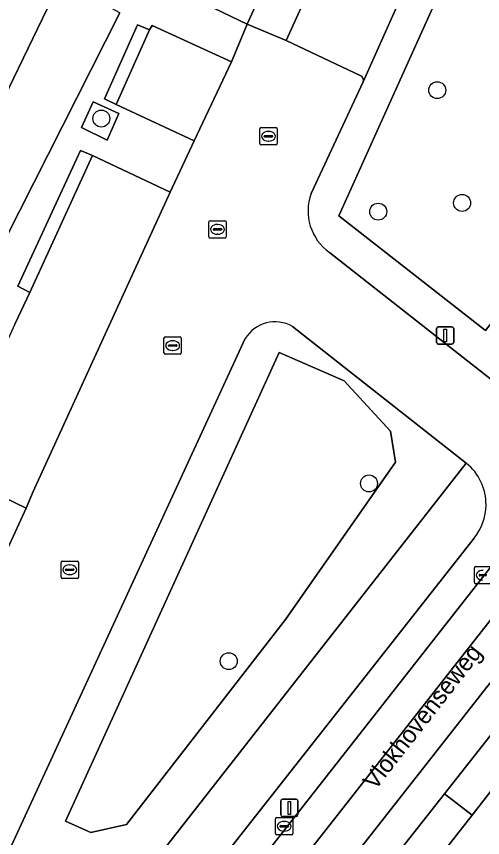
# Model space of a CAD drawing. Extents: x 161354 to 162026, y 386504 to 387460.
# Drawn here: x 161728.61 to 161755.51, y 387103.62 to 387151.02 of the extents above; entities that cross this region are included whole.
import ezdxf

# ---------------------------------------------------------------- set-up
doc = ezdxf.new("R2010")
doc.units = 0
for name, color, linetype in [('IMGEO_Boom', 7, 'Continuous'), ('IMGEO_Erf', 7, 'Continuous'), ('IMGEO_Groenvoorziening', 7, 'Continuous'), ('IMGEO_Kolk', 7, 'Continuous'), ('IMGEO_Lichtmast', 7, 'Continuous'), ('IMGEO_Openbare_ruimte_label', 7, 'Continuous'), ('IMGEO_Pand', 7, 'Continuous'), ('IMGEO_Parkeervlak_open', 7, 'Continuous'), ('IMGEO_Rijbaan_lokaal_gesloten', 7, 'Continuous'), ('IMGEO_Rijbaan_lokaal_open', 7, 'Continuous'), ('IMGEO_Rioolput', 7, 'Continuous'), ('IMGEO_Voetpad_open', 7, 'Continuous')]:
    doc.layers.add(name, color=color, linetype=linetype)

msp = doc.modelspace()

# ---------------------------------------------------------------- linework, layer by layer
at = {"layer": 'IMGEO_Boom'}
for centre in [(161752.898, 387146.767), (161733.509, 387145.125), (161754.329, 387140.256), (161749.492, 387139.755), (161748.959, 387124.065), (161740.861, 387113.805)]:
    msp.add_circle(centre, 0.489, dxfattribs=at)
at = {"layer": 'IMGEO_Erf'}
msp.add_lwpolyline([(161734.577, 387151.232), (161724.018, 387156.941), (161723.347, 387155.542), (161730.65, 387152.038), (161728.195, 387146.921), (161726.093, 387142.54), (161724.968, 387140.195), (161725.335, 387140.019), (161724.425, 387138.122), (161722.363, 387133.823), (161720.266, 387129.452), (161719.844, 387128.573), (161719.456, 387128.759), (161717.802, 387125.311), (161715.715, 387120.96), (161713.64, 387116.635), (161717.219, 387114.936), (161720.797, 387122.792), (161727.954, 387138.147)], close=True, dxfattribs=at)
at = {"layer": 'IMGEO_Groenvoorziening'}
for points in [[(161780.709, 387170.81), (161776.684, 387171.017), (161775.113, 387165.32), (161774.157, 387162.039), (161772.152, 387156.917), (161769.698, 387151.996), (161766.955, 387147.542), (161766.735, 387147.208), (161763.483, 387142.852), (161755.69, 387132.886), (161747.211, 387139.512), (161761.76, 387171.784), (161759.629, 387171.893), (161748.619, 387147.247), (161745.626, 387140.8)], [(161748.619, 387147.247), (161759.629, 387171.893)], [(161753.155, 387169.437), (161744.169, 387149.635), (161748.484, 387147.603)], [(161735.746, 387153.559), (161741.924, 387150.577), (161745.758, 387159.045)], [(161746.686, 387137.402), (161757.795, 387128.658)], [(161754.575, 387125.244), (161744.547, 387133.122)], [(161741.812, 387132.423), (161718.9, 387082.743), (161718.998, 387082.525), (161719.123, 387082.287), (161719.261, 387082.023), (161719.475, 387081.835), (161719.863, 387081.722), (161720.265, 387081.76), (161720.566, 387081.91), (161720.779, 387082.098), (161720.967, 387082.324), (161721.108, 387082.503), (161754.575, 387125.244)], [(161754.575, 387125.244), (161721.108, 387082.503), (161720.967, 387082.324), (161720.779, 387082.098), (161720.566, 387081.91), (161720.265, 387081.76), (161719.863, 387081.722), (161719.475, 387081.835), (161719.261, 387082.023), (161719.123, 387082.287), (161718.998, 387082.525), (161718.9, 387082.743), (161712.649, 387069.189)], [(161740.841, 387102.878), (161755.019, 387120.91)]]:
    msp.add_lwpolyline(points, dxfattribs=at)
for points in [[(161776.684, 387171.017), (161761.76, 387171.784), (161747.211, 387139.512), (161755.69, 387132.886), (161763.483, 387142.852), (161766.735, 387147.208), (161766.955, 387147.542), (161769.698, 387151.996), (161772.152, 387156.917), (161774.157, 387162.039), (161775.113, 387165.32)], [(161736.296, 387150.242), (161735.592, 387150.542), (161733.69, 387146.262), (161734.374, 387145.938)], [(161733.85, 387143.889), (161734.511, 387145.415), (161733.047, 387146.087), (161732.359, 387144.613)], [(161732.991, 387142.991), (161732.304, 387143.283), (161728.696, 387135.449), (161729.391, 387135.096)], [(161744.13, 387116.217), (161734.966, 387104.367), (161732.906, 387103.919), (161731.438, 387104.561), (161743.772, 387131.62), (161747.533, 387129.979), (161750.19, 387127.083), (161750.489, 387125.292)], [(161732.906, 387103.919), (161734.966, 387104.367), (161744.13, 387116.217), (161750.489, 387125.292), (161750.19, 387127.083), (161747.533, 387129.979), (161743.772, 387131.62), (161731.438, 387104.561)]]:
    msp.add_lwpolyline(points, close=True, dxfattribs=at)
for centre, radius, start, end in [((161748.333, 387147.342), 0.302, 341.6362, 59.8986), ((161748.324, 387139.777), 2.885, 159.2349, 235.4155), ((161743.532, 387131.392), 2.005, 59.6006, 149.0725), ((161752.608, 387122.841), 3.105, 359.5124, 50.6943), ((161752.551, 387122.888), 3.163, 321.2921, 358.6741)]:
    msp.add_arc(centre, radius, start, end, dxfattribs=at)
at = {"layer": 'IMGEO_Kolk'}
for p, q in [((161742.728, 387144.606), (161743.58, 387144.606)), ((161742.653, 387143.68), (161742.653, 387144.532)), ((161742.955, 387144.149), (161743.353, 387144.149)), ((161743.141, 387144.386), (161743.166, 387144.386)), ((161743.654, 387144.532), (161743.654, 387143.68)), ((161742.912, 387144.1), (161742.912, 387144.112)), ((161743.35, 387144.063), (161742.952, 387144.063)), ((161743.164, 387143.826), (161743.139, 387143.826)), ((161743.396, 387144.112), (161743.396, 387144.1)), ((161743.58, 387143.606), (161742.728, 387143.606)), ((161737.125, 387131.597), (161737.125, 387132.449)), ((161737.2, 387132.523), (161738.052, 387132.523)), ((161737.613, 387132.303), (161737.638, 387132.303)), ((161738.126, 387132.449), (161738.126, 387131.597)), ((161737.384, 387132.017), (161737.384, 387132.029)), ((161737.822, 387131.98), (161737.424, 387131.98)), ((161737.427, 387132.066), (161737.825, 387132.066)), ((161737.868, 387132.029), (161737.868, 387132.017)), ((161738.052, 387131.523), (161737.2, 387131.523)), ((161737.636, 387131.743), (161737.611, 387131.743)), ((161731.185, 387118.656), (161731.185, 387119.508)), ((161731.26, 387119.582), (161732.112, 387119.582)), ((161732.186, 387119.508), (161732.186, 387118.656)), ((161731.444, 387119.076), (161731.444, 387119.088)), ((161731.882, 387119.039), (161731.484, 387119.039)), ((161731.487, 387119.125), (161731.885, 387119.125)), ((161731.673, 387119.362), (161731.698, 387119.362)), ((161731.928, 387119.088), (161731.928, 387119.076)), ((161755.051, 387118.342), (161755.051, 387119.194)), ((161755.126, 387119.268), (161755.978, 387119.268)), ((161732.112, 387118.582), (161731.26, 387118.582)), ((161731.696, 387118.802), (161731.671, 387118.802)), ((161755.31, 387118.762), (161755.31, 387118.774)), ((161755.748, 387118.725), (161755.35, 387118.725)), ((161755.353, 387118.811), (161755.751, 387118.811)), ((161755.978, 387118.268), (161755.126, 387118.268)), ((161743.636, 387104.774), (161744.488, 387104.774)), ((161743.561, 387103.848), (161743.561, 387104.7)), ((161743.863, 387104.317), (161744.261, 387104.317)), ((161744.049, 387104.554), (161744.074, 387104.554)), ((161744.562, 387104.7), (161744.562, 387103.848)), ((161743.82, 387104.268), (161743.82, 387104.28)), ((161744.258, 387104.231), (161743.86, 387104.231)), ((161744.072, 387103.994), (161744.047, 387103.994)), ((161744.304, 387104.28), (161744.304, 387104.268)), ((161744.488, 387103.774), (161743.636, 387103.774))]:
    msp.add_line(p, q, dxfattribs=at)
for points in [[(161742.728, 387144.606), (161743.58, 387144.606)], [(161742.653, 387143.68), (161742.653, 387144.532)], [(161743.654, 387144.532), (161743.654, 387143.68)], [(161743.58, 387143.606), (161742.728, 387143.606)], [(161737.125, 387131.597), (161737.125, 387132.449)], [(161737.2, 387132.523), (161738.052, 387132.523)], [(161738.126, 387132.449), (161738.126, 387131.597)], [(161738.052, 387131.523), (161737.2, 387131.523)], [(161731.185, 387118.656), (161731.185, 387119.508)], [(161731.26, 387119.582), (161732.112, 387119.582)], [(161732.186, 387119.508), (161732.186, 387118.656)], [(161755.051, 387118.342), (161755.051, 387119.194)], [(161755.126, 387119.268), (161755.978, 387119.268)], [(161732.112, 387118.582), (161731.26, 387118.582)], [(161755.978, 387118.268), (161755.126, 387118.268)], [(161743.636, 387104.774), (161744.488, 387104.774)], [(161743.561, 387103.848), (161743.561, 387104.7)], [(161744.562, 387104.7), (161744.562, 387103.848)], [(161744.488, 387103.774), (161743.636, 387103.774)]]:
    msp.add_lwpolyline(points, dxfattribs=at)
for centre, radius, start, end in [((161742.73, 387144.53), 0.0765, 91.552, 178.448), ((161742.73, 387144.53), 0.0765, 91.552, 178.448), ((161743.578, 387144.53), 0.0765, 1.552, 88.448), ((161743.578, 387144.53), 0.0765, 1.552, 88.448), ((161742.952, 387144.109), 0.0403, 85.8775, 175.7526), ((161743.357, 387144.111), 0.0386, 1.7309, 96.639), ((161742.73, 387143.682), 0.0765, 181.552, 268.448), ((161742.73, 387143.682), 0.0765, 181.552, 268.448), ((161742.949, 387144.099), 0.0366, 178.938, 274.7102), ((161743.353, 387144.106), 0.043, 264.8664, 352.4533), ((161743.578, 387143.682), 0.0765, 271.552, 358.448), ((161743.578, 387143.682), 0.0765, 271.552, 358.448), ((161737.202, 387132.447), 0.0765, 91.552, 178.448), ((161737.202, 387132.447), 0.0765, 91.552, 178.448), ((161738.05, 387132.447), 0.0765, 1.552, 88.448), ((161738.05, 387132.447), 0.0765, 1.552, 88.448), ((161737.424, 387132.026), 0.0403, 85.8775, 175.7526), ((161737.421, 387132.016), 0.0366, 178.938, 274.7102), ((161737.825, 387132.023), 0.043, 264.8664, 352.4533), ((161737.829, 387132.028), 0.0386, 1.7309, 96.639), ((161737.202, 387131.599), 0.0765, 181.552, 268.448), ((161737.202, 387131.599), 0.0765, 181.552, 268.448), ((161738.05, 387131.599), 0.0765, 271.552, 358.448), ((161738.05, 387131.599), 0.0765, 271.552, 358.448), ((161731.262, 387119.506), 0.0765, 91.552, 178.448), ((161731.262, 387119.506), 0.0765, 91.552, 178.448), ((161732.11, 387119.506), 0.0765, 1.552, 88.448), ((161732.11, 387119.506), 0.0765, 1.552, 88.448), ((161731.484, 387119.085), 0.0403, 85.8775, 175.7526), ((161731.481, 387119.075), 0.0366, 178.938, 274.7102), ((161731.885, 387119.082), 0.043, 264.8664, 352.4533), ((161731.889, 387119.087), 0.0386, 1.7309, 96.639), ((161755.128, 387119.192), 0.0765, 91.552, 178.448), ((161755.128, 387119.192), 0.0765, 91.552, 178.448), ((161731.262, 387118.658), 0.0765, 181.552, 268.448), ((161731.262, 387118.658), 0.0765, 181.552, 268.448), ((161732.11, 387118.658), 0.0765, 271.552, 358.448), ((161732.11, 387118.658), 0.0765, 271.552, 358.448), ((161755.35, 387118.771), 0.0403, 85.8775, 175.7526), ((161755.347, 387118.761), 0.0366, 178.938, 274.7102), ((161755.128, 387118.344), 0.0765, 181.552, 268.448), ((161755.128, 387118.344), 0.0765, 181.552, 268.448), ((161743.638, 387104.698), 0.0765, 91.552, 178.448), ((161743.638, 387104.698), 0.0765, 91.552, 178.448), ((161744.486, 387104.698), 0.0765, 1.552, 88.448), ((161744.486, 387104.698), 0.0765, 1.552, 88.448), ((161743.86, 387104.277), 0.0403, 85.8775, 175.7526), ((161744.265, 387104.279), 0.0386, 1.7309, 96.639), ((161743.638, 387103.85), 0.0765, 181.552, 268.448), ((161743.638, 387103.85), 0.0765, 181.552, 268.448), ((161743.857, 387104.267), 0.0366, 178.938, 274.7102), ((161744.261, 387104.274), 0.043, 264.8664, 352.4533), ((161744.486, 387103.85), 0.0765, 271.552, 358.448), ((161744.486, 387103.85), 0.0765, 271.552, 358.448)]:
    msp.add_arc(centre, radius, start, end, dxfattribs=at)
for centre, major_axis, ratio, start_param, end_param in [((161743.14, 387144.106), (-0.387, 0.002), 0.722429, 4.712389, 7.853982), ((161743.165, 387144.106), (-0.39, 0.002), 0.717154, 1.570796, 4.712389), ((161737.612, 387132.023), (-0.387, 0.002), 0.722429, 4.712389, 7.853982), ((161737.637, 387132.023), (-0.39, 0.002), 0.717154, 1.570796, 4.712389), ((161731.672, 387119.082), (-0.387, 0.002), 0.722429, 4.712389, 7.853982), ((161731.697, 387119.082), (-0.39, 0.002), 0.717154, 1.570796, 4.712389), ((161755.538, 387118.768), (-0.387, 0.002), 0.722429, 4.712389, 7.853982), ((161744.048, 387104.274), (-0.387, 0.002), 0.722429, 4.712389, 7.853982), ((161744.073, 387104.274), (-0.39, 0.002), 0.717154, 1.570796, 4.712389)]:
    msp.add_ellipse(centre, major_axis=major_axis, ratio=ratio, start_param=start_param, end_param=end_param, dxfattribs=at)
at = {"layer": 'IMGEO_Lichtmast'}
for p, q in [((161752.856, 387132.205), (161752.856, 387133.005)), ((161752.856, 387133.005), (161752.856, 387132.205)), ((161752.956, 387133.105), (161753.746, 387133.105)), ((161753.746, 387133.105), (161752.956, 387133.105)), ((161753.846, 387133.005), (161753.846, 387132.205)), ((161753.846, 387132.205), (161753.846, 387133.005)), ((161753.746, 387132.105), (161752.956, 387132.105)), ((161752.956, 387132.105), (161753.746, 387132.105)), ((161743.867, 387104.936), (161743.867, 387105.736)), ((161743.867, 387105.736), (161743.867, 387104.936)), ((161743.967, 387105.836), (161744.757, 387105.836)), ((161744.757, 387105.836), (161743.967, 387105.836)), ((161744.857, 387105.736), (161744.857, 387104.936)), ((161744.857, 387104.936), (161744.857, 387105.736)), ((161744.757, 387104.836), (161743.967, 387104.836)), ((161743.967, 387104.836), (161744.757, 387104.836))]:
    msp.add_line(p, q, dxfattribs=at)
for points in [[(161753.276, 387132.98), (161753.426, 387132.98), (161753.426, 387132.23), (161753.276, 387132.23), (161753.276, 387132.98)], [(161744.287, 387105.711), (161744.437, 387105.711), (161744.437, 387104.961), (161744.287, 387104.961), (161744.287, 387105.711)]]:
    msp.add_lwpolyline(points, dxfattribs=at)
for centre, start, end in [((161752.956, 387133.005), 90, 180), ((161752.956, 387133.005), 90, 180), ((161753.746, 387133.005), 0, 90), ((161753.746, 387133.005), 360, 90), ((161752.956, 387132.205), 180, 270), ((161752.956, 387132.205), 180, 270), ((161753.746, 387132.205), 270, 0), ((161753.746, 387132.205), 270, 0), ((161743.967, 387105.736), 90, 180), ((161743.967, 387105.736), 90, 180), ((161744.757, 387105.736), 0, 90), ((161744.757, 387105.736), 360, 90), ((161743.967, 387104.936), 180, 270), ((161743.967, 387104.936), 180, 270), ((161744.757, 387104.936), 270, 0), ((161744.757, 387104.936), 270, 0)]:
    msp.add_arc(centre, 0.1, start, end, dxfattribs=at)
at = {"layer": 'IMGEO_Pand'}
msp.add_lwpolyline([(161728.195, 387146.921), (161730.65, 387152.038), (161723.347, 387155.542), (161724.018, 387156.941), (161719.837, 387158.946), (161718.129, 387155.386), (161717.388, 387155.742), (161715.973, 387152.793)], close=True, dxfattribs=at)
at = {"layer": 'IMGEO_Parkeervlak_open'}
for points in [[(161736.296, 387150.242), (161734.374, 387145.938), (161738.877, 387143.847), (161741.028, 387148.403), (161736.44, 387150.507)], [(161732.991, 387142.991), (161729.391, 387135.096), (161728.522, 387133.267), (161724.663, 387124.806), (161729.166, 387122.629), (161729.577, 387123.603), (161737.478, 387140.871)], [(161760.046, 387111.508), (161761.285, 387113.098), (161761.604, 387113.507), (161760.004, 387114.654), (161753.319, 387106.142), (161754.914, 387104.923)]]:
    msp.add_lwpolyline(points, close=True, dxfattribs=at)
at = {"layer": 'IMGEO_Rijbaan_lokaal_gesloten'}
for points in [[(161773.404, 387135.036), (161767.667, 387127.477), (161745.507, 387099.246), (161746.988, 387098.093), (161750.525, 387102.605), (161753.319, 387106.142), (161760.004, 387114.654), (161763.882, 387119.584), (161767.096, 387123.636), (161770.919, 387128.626), (161772.736, 387131.008), (161774.436, 387133.253), (161777.15, 387136.978), (161778.254, 387138.53)], [(161770.203, 387137.573), (161765.777, 387131.733), (161742.29, 387101.785), (161743.755, 387100.6), (161767.153, 387130.425), (161771.79, 387136.62)]]:
    msp.add_lwpolyline(points, dxfattribs=at)
at = {"layer": 'IMGEO_Rijbaan_lokaal_open'}
for points in [[(161748.484, 387147.603), (161744.169, 387149.635), (161741.924, 387150.577), (161741.028, 387148.403), (161738.877, 387143.847), (161737.478, 387140.871), (161729.577, 387123.603), (161729.166, 387122.629), (161727.458, 387118.934), (161724.287, 387112.046), (161723.004, 387109.212), (161716.771, 387095.536), (161714.48, 387090.555), (161705.158, 387070.109), (161700.571, 387072.13), (161700.193, 387071.25), (161699.458, 387071.537), (161698.908, 387070.338)], [(161745.626, 387140.8), (161748.619, 387147.247)], [(161757.795, 387128.658), (161746.686, 387137.402)], [(161771.79, 387136.62), (161767.153, 387130.425), (161743.755, 387100.6), (161745.507, 387099.246), (161767.667, 387127.477)], [(161744.547, 387133.122), (161754.575, 387125.244)], [(161712.649, 387069.189), (161718.9, 387082.743), (161741.812, 387132.423)]]:
    msp.add_lwpolyline(points, dxfattribs=at)
msp.add_lwpolyline([(161754.914, 387104.923), (161753.319, 387106.142), (161750.525, 387102.605), (161752.07, 387101.276)], close=True, dxfattribs=at)
for centre, radius, start, end in [((161748.333, 387147.342), 0.302, 341.6362, 59.8986), ((161748.324, 387139.777), 2.885, 159.2349, 235.4155), ((161743.532, 387131.392), 2.005, 59.6006, 149.0725), ((161752.608, 387122.841), 3.105, 359.5124, 50.6943)]:
    msp.add_arc(centre, radius, start, end, dxfattribs=at)
at = {"layer": 'IMGEO_Rioolput'}
for p, q in [((161739.718, 387138.307), (161739.718, 387139.159)), ((161739.793, 387139.233), (161740.645, 387139.233)), ((161740.206, 387139.013), (161740.231, 387139.013)), ((161740.719, 387139.159), (161740.719, 387138.307)), ((161739.977, 387138.727), (161739.977, 387138.739)), ((161740.415, 387138.69), (161740.017, 387138.69)), ((161740.02, 387138.776), (161740.418, 387138.776)), ((161740.229, 387138.453), (161740.204, 387138.453)), ((161740.461, 387138.739), (161740.461, 387138.727)), ((161740.645, 387138.233), (161739.793, 387138.233))]:
    msp.add_line(p, q, dxfattribs=at)
for points in [[(161739.718, 387138.307), (161739.718, 387139.159)], [(161739.793, 387139.233), (161740.645, 387139.233)], [(161740.719, 387139.159), (161740.719, 387138.307)], [(161740.645, 387138.233), (161739.793, 387138.233)]]:
    msp.add_lwpolyline(points, dxfattribs=at)
for centre, radius, start, end in [((161739.795, 387139.157), 0.0765, 91.552, 178.448), ((161739.795, 387139.157), 0.0765, 91.552, 178.448), ((161740.643, 387139.157), 0.0765, 1.552, 88.448), ((161740.643, 387139.157), 0.0765, 1.552, 88.448), ((161740.017, 387138.736), 0.0403, 85.8775, 175.7526), ((161740.014, 387138.726), 0.0366, 178.938, 274.7102), ((161740.418, 387138.733), 0.043, 264.8664, 352.4533), ((161740.422, 387138.738), 0.0386, 1.7309, 96.639), ((161739.795, 387138.309), 0.0765, 181.552, 268.448), ((161739.795, 387138.309), 0.0765, 181.552, 268.448), ((161740.643, 387138.309), 0.0765, 271.552, 358.448), ((161740.643, 387138.309), 0.0765, 271.552, 358.448)]:
    msp.add_arc(centre, radius, start, end, dxfattribs=at)
for centre, major_axis, ratio, start_param, end_param in [((161740.205, 387138.733), (-0.387, 0.002), 0.722429, 4.712389, 7.853982), ((161740.23, 387138.733), (-0.39, 0.002), 0.717154, 1.570796, 4.712389)]:
    msp.add_ellipse(centre, major_axis=major_axis, ratio=ratio, start_param=start_param, end_param=end_param, dxfattribs=at)
at = {"layer": 'IMGEO_Voetpad_open'}
for points in [[(161750.844, 387170.123), (161746.552, 387160.73), (161745.758, 387159.045), (161741.924, 387150.577), (161744.169, 387149.635), (161753.155, 387169.437)], [(161728.522, 387133.267), (161729.391, 387135.096), (161728.696, 387135.449), (161732.304, 387143.283), (161732.991, 387142.991), (161737.478, 387140.871), (161738.877, 387143.847), (161734.374, 387145.938), (161733.69, 387146.262), (161735.592, 387150.542), (161736.296, 387150.242), (161736.44, 387150.507), (161741.028, 387148.403), (161741.924, 387150.577), (161735.746, 387153.559)], [(161734.577, 387151.232), (161727.954, 387138.147), (161720.797, 387122.792), (161717.219, 387114.936), (161716.712, 387113.822), (161685.869, 387046.107), (161681.882, 387036.937), (161680.176, 387036.531), (161678.254, 387037.458), (161677.377, 387035.564), (161679.3, 387034.662), (161680.921, 387033.887), (161681.861, 387033.438)], [(161755.019, 387120.91), (161740.841, 387102.878), (161742.29, 387101.785), (161765.777, 387131.733), (161770.203, 387137.573)], [(161727.458, 387118.934), (161729.166, 387122.629), (161724.663, 387124.806)], [(161760.046, 387111.508), (161754.914, 387104.923), (161752.07, 387101.276), (161751.676, 387100.779), (161752.852, 387099.786), (161751.569, 387098.243), (161750.427, 387099.203), (161748.992, 387097.392)]]:
    msp.add_lwpolyline(points, dxfattribs=at)
msp.add_lwpolyline([(161733.85, 387143.889), (161732.359, 387144.613), (161733.047, 387146.087), (161734.511, 387145.415)], close=True, dxfattribs=at)
msp.add_arc((161752.551, 387122.888), 3.163, 321.2921, 358.6741, dxfattribs=at)

# ---------------------------------------------------------------- texts
at = {"layer": 'IMGEO_Openbare_ruimte_label'}
msp.add_text('Vlokhovenseweg', height=1, rotation=52.0295, dxfattribs=at).set_placement((161749.315, 387106.308))

doc.saveas('drawing.dxf')
